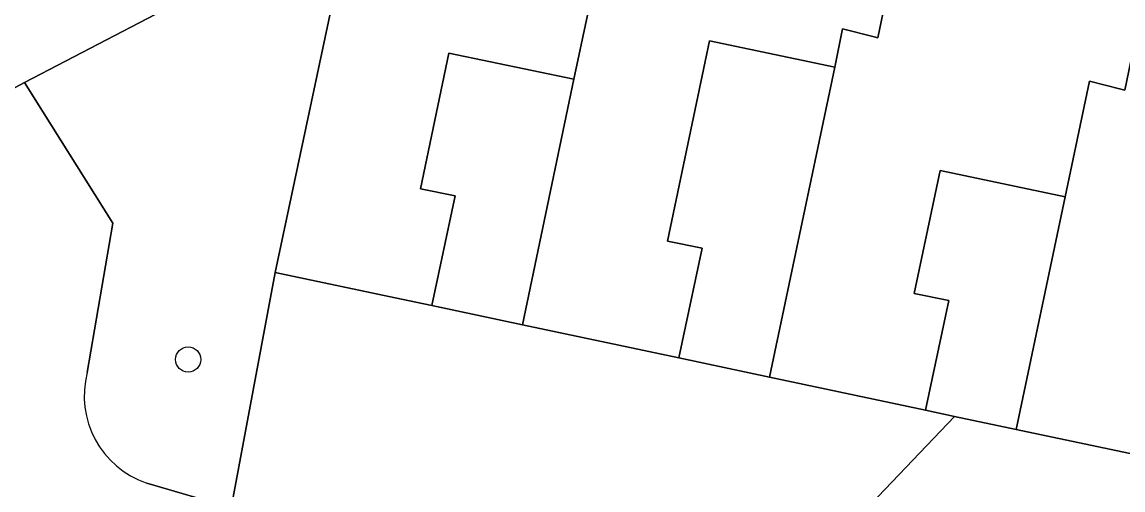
# Model space of a CAD drawing. Extents: x 160455 to 162082, y 388339 to 389736.
# Drawn here: x 161650.4 to 161693.1, y 388423.55 to 388441.71 of the extents above; entities that cross this region are included whole.
import ezdxf

# ---------------------------------------------------------------- set-up
doc = ezdxf.new("R2010")
doc.units = 0
for name, color, linetype in [('IMGEO_Boom', 7, 'Continuous'), ('IMGEO_Erf', 7, 'Continuous'), ('IMGEO_Groenvoorziening', 7, 'Continuous'), ('IMGEO_Pand', 7, 'Continuous'), ('IMGEO_Voetpad_open', 7, 'Continuous')]:
    doc.layers.add(name, color=color, linetype=linetype)

msp = doc.modelspace()

# ---------------------------------------------------------------- linework, layer by layer
at = {"layer": 'IMGEO_Boom'}
msp.add_circle((161656.845, 388428.615), 0.489, dxfattribs=at)
at = {"layer": 'IMGEO_Erf'}
for points in [[(161679.394, 388427.929), (161681.923, 388439.953), (161677.064, 388440.975), (161675.431, 388433.211), (161676.776, 388432.928), (161675.874, 388428.676)], [(161671.807, 388439.484), (161666.954, 388440.5), (161665.853, 388435.241), (161667.196, 388434.96), (161666.294, 388430.708), (161669.813, 388429.961)], [(161688.964, 388425.899), (161690.865, 388434.93), (161686.006, 388435.952), (161685.002, 388431.181), (161686.347, 388430.898), (161685.445, 388426.646), (161686.57, 388426.407)]]:
    msp.add_lwpolyline(points, close=True, dxfattribs=at)
at = {"layer": 'IMGEO_Groenvoorziening'}
for points in [[(161663.042, 388445.276), (161663.118, 388445.635), (161663.216, 388445.999), (161650.502, 388439.355), (161653.92, 388433.906), (161652.932, 388428.113)], [(161655.239, 388423.818), (161658.506, 388422.866), (161660.224, 388431.996), (161663.042, 388445.276)], [(161652.932, 388428.113), (161653.92, 388433.906), (161650.502, 388439.355), (161649.607, 388438.887), (161640.814, 388434.292), (161648.508, 388419.723)], [(161683.52, 388422.147), (161683.275, 388422.093), (161682.856, 388421.964), (161682.454, 388421.791), (161682.071, 388421.578), (161681.713, 388421.326), (161681.383, 388421.037), (161678.392, 388417.928), (161665.996, 388420.684), (161658.506, 388422.866), (161655.239, 388423.818)]]:
    msp.add_lwpolyline(points, dxfattribs=at)
for points in [[(161685.445, 388426.646), (161679.394, 388427.929), (161675.874, 388428.676), (161669.813, 388429.961), (161666.294, 388430.708), (161665.116, 388430.958), (161660.224, 388431.996), (161658.506, 388422.866), (161665.996, 388420.684), (161678.392, 388417.928), (161681.383, 388421.037), (161681.713, 388421.326), (161686.57, 388426.407)], [(161708.144, 388421.831), (161704.625, 388422.577), (161698.554, 388423.865), (161695.035, 388424.612), (161688.964, 388425.899), (161686.57, 388426.407), (161681.713, 388421.326), (161682.071, 388421.578), (161682.454, 388421.791), (161682.856, 388421.964), (161683.275, 388422.093), (161683.52, 388422.147), (161723.167, 388413.917), (161720.695, 388418.32), (161720.155, 388419.283), (161717.714, 388419.801), (161714.195, 388420.547)]]:
    msp.add_lwpolyline(points, close=True, dxfattribs=at)
msp.add_arc((161656.391, 388427.204), 3.577, 165.2795, 251.2042, dxfattribs=at)
msp.add_arc((161656.391, 388427.204), 3.577, 165.2795, 251.2042, dxfattribs=at)
at = {"layer": 'IMGEO_Pand'}
for points in [[(161675.924, 388452.353), (161675.777, 388452.384), (161671.169, 388453.341), (161671.426, 388454.581), (161671.471, 388454.796), (161666.522, 388455.868), (161664.292, 388445.383), (161663.118, 388445.635), (161663.042, 388445.276), (161660.224, 388431.996), (161665.116, 388430.958), (161666.294, 388430.708), (161667.196, 388434.96), (161665.853, 388435.241), (161666.954, 388440.5), (161671.807, 388439.484), (161672.327, 388441.97), (161672.647, 388443.497), (161674.013, 388443.149)], [(161677.064, 388440.975), (161681.923, 388439.953), (161682.226, 388441.442), (161683.446, 388441.131), (161683.592, 388441.094), (161685.503, 388450.298), (161685.356, 388450.329), (161680.714, 388451.319), (161680.981, 388452.571), (161681.027, 388452.785), (161676.079, 388453.839), (161675.777, 388452.384), (161675.924, 388452.353), (161674.013, 388443.149), (161672.647, 388443.497), (161672.327, 388441.97), (161671.807, 388439.484), (161669.813, 388429.961), (161675.874, 388428.676), (161676.776, 388432.928), (161675.431, 388433.211)], [(161685.356, 388450.329), (161685.503, 388450.298), (161683.592, 388441.094), (161683.446, 388441.131), (161682.226, 388441.442), (161681.923, 388439.953), (161679.394, 388427.929), (161685.445, 388426.646), (161686.347, 388430.898), (161685.002, 388431.181), (161686.006, 388435.952), (161690.865, 388434.93), (161691.803, 388439.417), (161693.023, 388439.106), (161693.169, 388439.069), (161695.08, 388448.273), (161694.933, 388448.304), (161690.297, 388449.289), (161690.563, 388450.539), (161690.608, 388450.753), (161685.669, 388451.795)], [(161704.669, 388446.244), (161704.522, 388446.275), (161699.893, 388447.255), (161700.157, 388448.503), (161700.202, 388448.717), (161695.244, 388449.768), (161694.933, 388448.304), (161695.08, 388448.273), (161693.169, 388439.069), (161693.023, 388439.106), (161691.803, 388439.417), (161690.865, 388434.93), (161688.964, 388425.899), (161695.035, 388424.612), (161695.937, 388428.864), (161694.592, 388429.147), (161696.226, 388436.91), (161701.085, 388435.888), (161701.392, 388437.388), (161702.758, 388437.04)]]:
    msp.add_lwpolyline(points, close=True, dxfattribs=at)
at = {"layer": 'IMGEO_Voetpad_open'}
msp.add_lwpolyline([(161649.607, 388438.887), (161650.502, 388439.355), (161663.216, 388445.999), (161663.25, 388446.127), (161665.667, 388457.444), (161664.549, 388462.532)], dxfattribs=at)

doc.saveas('drawing.dxf')
